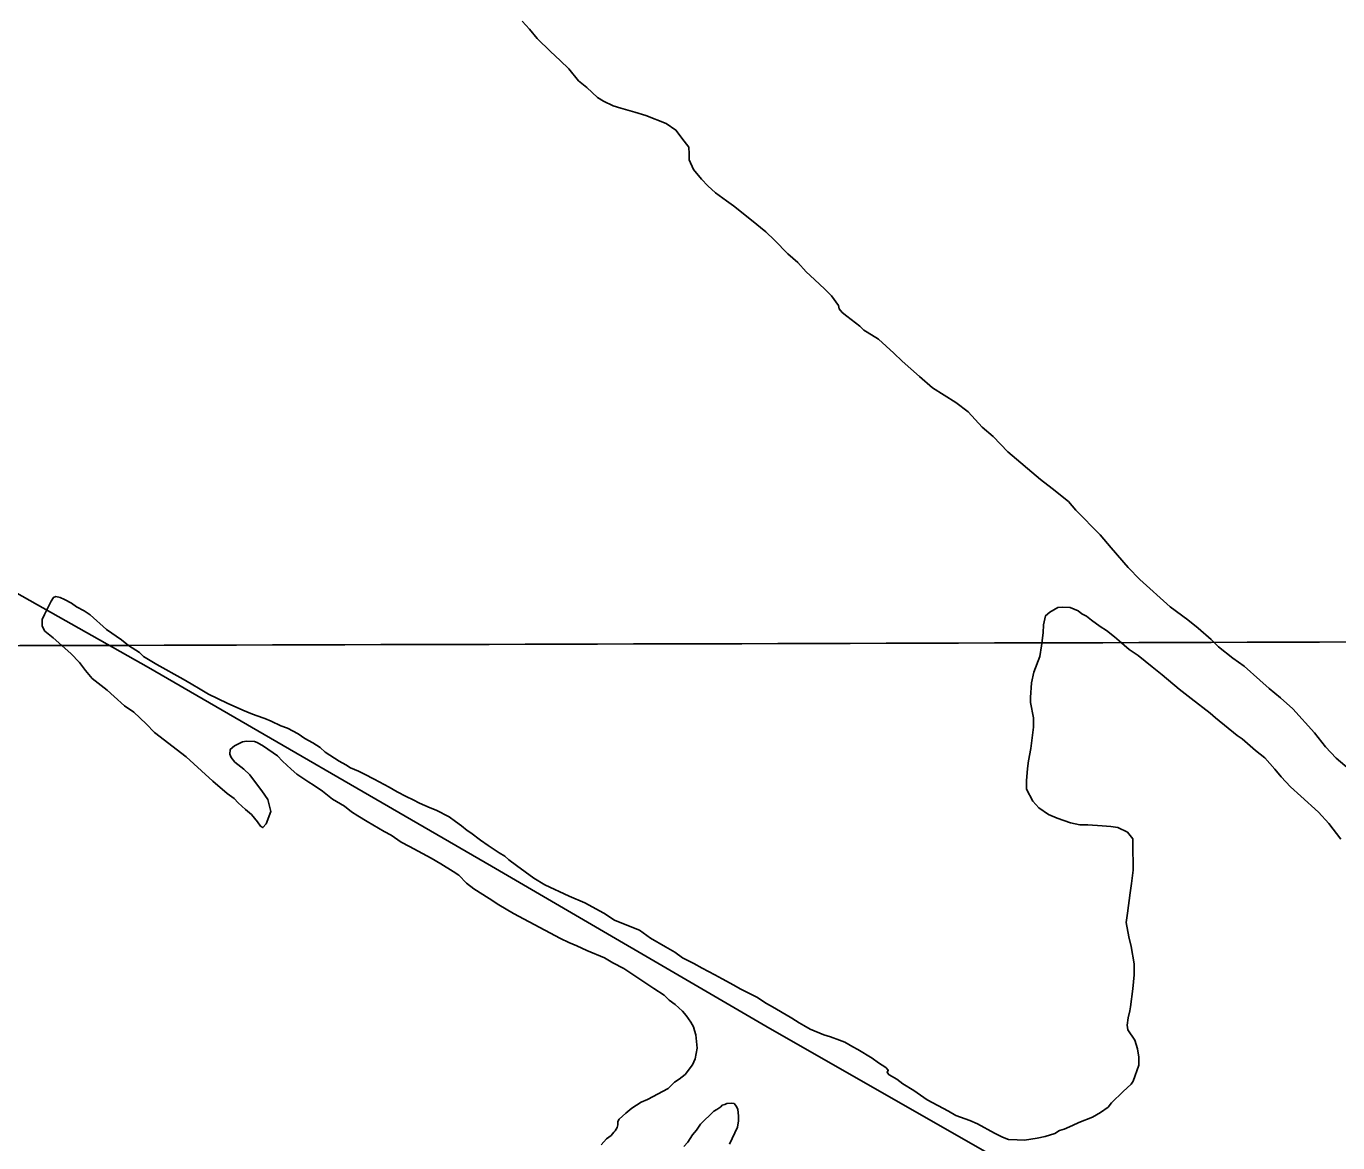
# Model space of a CAD drawing. Extents: x 3355677 to 3393573, y 612928 to 638357.
# Drawn here: x 3376663 to 3378157, y 623848 to 625120 of the extents above; entities that cross this region are included whole.
import ezdxf

# ---------------------------------------------------------------- set-up
doc = ezdxf.new("R2010")
doc.units = 0
for name, color, linetype in [('V-GRID-MAJR', 7, 'Continuous'), ('V-ROAD-CNTR', 7, 'Continuous'), ('V-SITE-VEGE', 7, 'Continuous')]:
    doc.layers.add(name, color=color, linetype=linetype)

msp = doc.modelspace()

# ---------------------------------------------------------------- linework, layer by layer
at = {"layer": 'V-GRID-MAJR'}
msp.add_spline([(3359794.3370000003, 624373.309), (3365058.395, 624385.176), (3370322.451, 624397.809), (3375586.505, 624411.208), (3380850.557, 624425.373), (3386114.607, 624440.303), (3391378.654, 624455.998), (3391378.6550000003, 624455.998)], degree=3, dxfattribs=at)
at = {"layer": 'V-ROAD-CNTR'}
msp.add_lwpolyline([(3376280.864, 624675.933), (3376475.801, 624573.539), (3376802.313, 624389.348), (3377193.199, 624162.836), (3377510.2660000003, 623977.67), (3377880.321, 623766.21), (3378191.693, 623589.531), (3378508.756, 623405.309), (3378688.595, 623297.201), (3378712.27, 623279.322), (3378746.375, 623248.248), (3378811.7290000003, 623194.5920000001), (3378896.952, 623131.549), (3378932.919, 623109.928), (3379011.454, 623071.428), (3379132.5870000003, 623005.658)], dxfattribs=at)
at = {"layer": 'V-SITE-VEGE'}
for points in [[(3377228.088, 625125.68), (3377236.446, 625116.636), (3377245.318, 625106.005), (3377260.48, 625091.096), (3377271.465, 625080.9720000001), (3377281.4020000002, 625071.388), (3377292.353, 625057.572), (3377301.782, 625050.101), (3377313.812, 625038.9130000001), (3377320.629, 625034.63), (3377331.6580000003, 625029.254), (3377340.6040000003, 625026.534), (3377356.39, 625022.17), (3377369.0130000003, 625018.363), (3377392.1410000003, 625009.186), (3377403.151, 625001.698), (3377412.531, 624988.954), (3377417.7430000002, 624982.0480000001), (3377418.202, 624974.661), (3377418.1410000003, 624967.802), (3377423.3140000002, 624956.675), (3377432.182, 624945.5160000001), (3377439.497, 624938.0650000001), (3377448.394, 624930.0700000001), (3377460.971, 624920.9890000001), (3377468.8310000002, 624915.113), (3377489.258, 624899.102), (3377505.488, 624885.765), (3377515.4250000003, 624876.178), (3377530.582, 624860.743), (3377542.096, 624850.615), (3377551.494, 624839.978), (3377560.913, 624831.452), (3377572.943, 624820.264), (3377580.2600000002, 624812.813), (3377588.6, 624801.66), (3377589.094, 624797.961)], [(3377589.094, 624797.961), (3377592.747, 624793.71), (3377597.984, 624789.4400000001), (3377612.6520000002, 624778.229), (3377617.356, 624773.439), (3377621.0300000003, 624771.294), (3377634.143, 624763.262), (3377651.406, 624747.275), (3377660.8170000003, 624738.225), (3377680.705, 624720.635), (3377695.358, 624707.841), (3377722.111, 624691.246), (3377736.257, 624680.564), (3377751.924, 624663.012), (3377764.486, 624652.348), (3377781.2060000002, 624634.787), (3377818.373, 624603.323), (3377831.997, 624593.178), (3377850.324, 624578.24), (3377858.68, 624568.667), (3377886.379, 624540.456), (3377898.9050000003, 624525.571), (3377918.219, 624503.24), (3377931.808, 624489.399), (3377966.343, 624458.4890000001), (3377986.254, 624443.536), (3377998.296, 624433.931), (3378012.952, 624421.137), (3378021.316, 624412.62), (3378037.5500000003, 624399.812), (3378050.657, 624390.725), (3378068.446, 624374.736), (3378078.91, 624365.145), (3378092, 624354.475), (3378106.132, 624342.214), (3378130.673, 624314.56), (3378143.188, 624298.62), (3378155.2060000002, 624285.849), (3378177.193, 624267.185)], [(3377642.403, 623933.39), (3377634.008, 623938.741), (3377626.6720000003, 623944.085), (3377610.409, 623953.727), (3377604.6380000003, 623956.946), (3377595.717, 623962.302), (3377589.407, 623964.468), (3377579.419, 623968.253), (3377571.526, 623970.434), (3377556.287, 623976.904), (3377548.938, 623981.192), (3377543.693, 623984.406), (3377535.305, 623989.757), (3377533.202, 623990.83), (3377513.262, 624002.618), (3377506.436, 624006.372), (3377495.424, 624013.332), (3377476.521, 624022.998), (3377469.177, 624027.287), (3377456.051, 624034.264), (3377447.6550000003, 624039.087), (3377432.954, 624046.607), (3377423.505, 624051.969), (3377410.903, 624058.414), (3377401.994, 624064.824), (3377391.498, 624070.725), (3377374.185, 624080.905), (3377361.606, 624089.986), (3377347.411, 624095.393), (3377333.223, 624101.324), (3377321.164, 624109.348), (3377299.6410000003, 624121.148), (3377281.775, 624128.697), (3377253.932, 624141.61), (3377241.341, 624149.112), (3377221.426, 624163.536), (3377213.044, 624169.942), (3377208.335, 624174.206), (3377202.04, 624177.956), (3377189.457, 624186.51), (3377180.542, 624192.394), (3377169.542, 624200.937), (3377165.348, 624203.611), (3377159.065, 624208.944), (3377152.251, 624213.755), (3377144.913, 624219.094), (3377130.2120000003, 624226.616), (3377123.378, 624229.316), (3377111.295, 624234.702), (3377103.9450000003, 624238.462), (3377096.0640000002, 624242.224), (3377085.5640000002, 624247.596), (3377076.645, 624252.954), (3377059.321, 624262.08), (3377048.29, 624267.456), (3377041.466, 624271.21), (3377032.5330000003, 624274.984), (3377027.288, 624278.197), (3377019.414, 624282.49), (3377003.681, 624292.654), (3376997.926, 624297.983), (3376989.535, 624303.334), (3376980.61, 624308.164), (3376972.748, 624313.511), (3376960.673, 624319.952), (3376953.312, 624322.655), (3376942.284, 624328.031), (3376934.927, 624331.263), (3376924.933, 624334.519), (3376919.15, 624336.682), (3376909.69, 624340.463), (3376891.827, 624348.5380000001), (3376870.821, 624358.751), (3376861.378, 624364.6410000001), (3376850.882, 624370.54), (3376841.963, 624375.895), (3376812.045, 624392.523), (3376796.8310000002, 624401.628), (3376792.127, 624406.4180000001), (3376779.538, 624414.447), (3376771.683, 624420.849), (3376754.384, 624432.612), (3376736.071, 624449.13), (3376729.255, 624453.942), (3376720.328, 624458.243), (3376714.563, 624462.515), (3376706.69, 624466.808), (3376701.961, 624468.96), (3376696.696, 624470.066), (3376694.0500000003, 624469.034), (3376691.373, 624464.838)], [(3376691.373, 624464.838), (3376689.221, 624460.111), (3376683.849, 624449.607), (3376681.16, 624443.829), (3376681.092, 624436.444), (3376684.203, 624430.6140000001), (3376693.63, 624423.142), (3376714.038, 624405.022), (3376723.969, 624394.907), (3376730.7460000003, 624385.877), (3376738.0470000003, 624376.843), (3376755.3340000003, 624363.4990000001), (3376763.18, 624356.042), (3376775.216, 624345.38), (3376785.702, 624338.427), (3376799.825, 624325.111), (3376809.227, 624315.002), (3376845.377, 624287.241), (3376862.637, 624271.257), (3376875.718, 624259.534), (3376891.944, 624245.669), (3376899.804, 624239.795), (3376904.511, 624235.005), (3376912.881, 624227.542), (3376919.684, 624221.677), (3376926.465, 624213.175), (3376930.115, 624208.393), (3376932.736, 624206.7880000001), (3376936.468, 624210.974), (3376941.872, 624225.1680000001), (3376938.305, 624238.917), (3376931.536, 624248.473), (3376925.2770000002, 624256.443), (3376917.986, 624267.06), (3376911.187, 624273.452), (3376900.7120000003, 624281.462), (3376896.54, 624286.774), (3376894.991, 624290.481), (3376895.5670000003, 624295.751), (3376900.3510000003, 624299.927), (3376909.362, 624304.594), (3376914.116, 624305.077), (3376923.082, 624304.995), (3376926.238, 624303.912), (3376933.586, 624299.623), (3376949.306, 624288.402), (3376955.053, 624282.547), (3376964.9960000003, 624273.4890000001), (3376971.273, 624267.63), (3376984.907, 624258.537), (3376990.1520000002, 624255.323), (3377000.64, 624248.37), (3377012.16, 624239.2980000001), (3377025.805, 624231.259), (3377033.66, 624224.859), (3377041.002, 624220.044), (3377051.491, 624213.618), (3377070.906, 624202.3640000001), (3377078.779, 624198.073), (3377090.313, 624190.053), (3377099.767, 624185.22), (3377124.437, 624171.806), (3377135.457, 624165.375), (3377149.6210000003, 624156.806), (3377155.913, 624152.528), (3377164.7970000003, 624143.48), (3377173.18, 624137.072), (3377190.485, 624125.836), (3377201.501, 624118.877), (3377218.289, 624108.703), (3377271.838, 624080.254), (3377281.293, 624075.949), (3377290.227, 624072.175), (3377301.784, 624066.795), (3377321.75, 624058.172), (3377331.197, 624052.811), (3377343.798, 624046.366), (3377354.286, 624039.4130000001), (3377377.877, 624023.371), (3377389.944, 624015.875), (3377395.693, 624010.02), (3377402.506, 624005.209), (3377410.879, 623997.748), (3377415.0500000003, 623992.436), (3377420.258, 623985.006), (3377423.375, 623979.699), (3377424.3910000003, 623975.468), (3377425.929, 623970.709), (3377427.373, 623955.3960000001), (3377425.153, 623943.286), (3377421.928, 623936.458), (3377413.912, 623925.4500000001), (3377407.008, 623920.238), (3377401.697, 623916.594), (3377394.247, 623909.277), (3377370.9220000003, 623896.829), (3377363.506, 623893.73), (3377352.896, 623886.97), (3377345.986, 623881.229), (3377338.539, 623874.4400000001), (3377336.931, 623871.817)], [(3378011.659, 624337.272), (3377990.182, 624353.822), (3377976.565, 624364.496), (3377957.197, 624381.025), (3377945.673, 624390.098), (3377929.965, 624402.902), (3377919.477, 624409.855), (3377907.9590000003, 624419.456), (3377902.728, 624424.252), (3377893.824, 624431.191), (3377886.482, 624436.006), (3377876.522, 624442.955), (3377870.7630000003, 624447.753), (3377865.512, 624450.4400000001), (3377861.322, 624453.643), (3377852.3880000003, 624457.4180000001), (3377843.953, 624458.022), (3377838.147, 624457.547), (3377829.131, 624452.353), (3377824.345, 624448.175), (3377822.14, 624437.6460000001), (3377821.529, 624428.684), (3377819.813, 624413.931), (3377817.593, 624401.817), (3377811.099, 624383.9400000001), (3377808.35, 624371.832), (3377807.142, 624354.962), (3377807.0870000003, 624349.161), (3377810.622, 624331.72), (3377810.525, 624321.1730000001), (3377808.805, 624305.888), (3377807.668, 624296.93), (3377804.899, 624282.711), (3377803.769, 624274.282), (3377802.583, 624260.05), (3377802.497, 624250.558), (3377809.757, 624236.772), (3377816.546, 624229.326), (3377827.556, 624221.84), (3377837.54, 624217.529), (3377852.79, 624212.1140000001), (3377863.319, 624209.909), (3377872.287, 624209.827), (3377888.63, 624208.623), (3377898.647, 624208.004), (3377906.5500000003, 624206.878), (3377917.578, 624201.5), (3377923.839, 624194.059), (3377923.71, 624179.818), (3377924.122, 624167.153), (3377924.042, 624158.185), (3377922.319, 624142.902), (3377920.64, 624132.367), (3377917.791, 624109.182), (3377916.114, 624098.647), (3377919.129, 624082.265), (3377921.664, 624071.165), (3377925.176, 624051.615), (3377925.0640000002, 624038.954), (3377923.864, 624023.139), (3377921.039, 624002.594), (3377920.468, 623997.851), (3377918.287, 623989.958), (3377917.154, 623981.5260000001), (3377918.162, 623976.242), (3377925.969, 623964.567), (3377929.041, 623954.515), (3377930.536, 623945.006), (3377930.454, 623936.04), (3377923.958, 623917.635), (3377921.8200000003, 623914.4890000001), (3377912.776, 623906.131), (3377899.468, 623893.0650000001), (3377895.732, 623888.35), (3377886.707, 623882.104), (3377877.6920000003, 623876.908), (3377862.338, 623870.719), (3377854.918, 623867.0920000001), (3377845.384, 623862.961), (3377840.096, 623861.429), (3377834.79, 623858.31), (3377823.682, 623854.716), (3377814.6950000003, 623852.688), (3377800.435, 623850.71), (3377791.995, 623850.7880000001), (3377781.9760000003, 623851.406), (3377775.144, 623854.106), (3377766.215, 623858.406), (3377746.794, 623869.136), (3377737.86, 623872.906), (3377722.089, 623878.856), (3377713.694, 623883.681), (3377689.544, 623896.561), (3377681.679, 623901.908), (3377674.344, 623907.2490000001), (3377661.75, 623914.7490000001), (3377654.943, 623920.086), (3377646.018, 623924.917), (3377643.933, 623927.574), (3377645.0100000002, 623930.201), (3377642.403, 623933.39)], [(3378160.694, 624193.482), (3378147.143, 624211.541), (3378135.125, 624224.31), (3378115.245, 624242.429), (3378103.2090000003, 624253.089), (3378092.764, 624264.789), (3378085.457, 624273.296), (3378073.97, 624286.062), (3378063.4960000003, 624294.598), (3378048.319, 624307.924), (3378042.549, 624311.67), (3378017.943, 624331.941), (3378011.659, 624337.272)], [(3377412.107, 623843.1730000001), (3377416.9020000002, 623848.404), (3377422.255, 623856.797), (3377426.521, 623862.031), (3377431.332, 623868.845), (3377446.235, 623883.48), (3377449.948, 623885.557), (3377454.196, 623888.682), (3377455.793, 623890.253), (3377458.968, 623891.279), (3377461.0870000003, 623892.313), (3377466.367, 623892.792), (3377469.5270000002, 623892.237), (3377472.136, 623889.049), (3377473.685, 623885.3420000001), (3377474.68, 623878.475), (3377474.625, 623872.6730000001), (3377473.502, 623865.2980000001), (3377464.356, 623845.862)], [(3377336.931, 623871.817), (3377336.899, 623868.1240000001), (3377336.34, 623864.964), (3377334.199, 623861.29), (3377332.602, 623859.723), (3377329.403, 623856.062), (3377324.09, 623851.888), (3377318.225, 623845.084)]]:
    msp.add_lwpolyline(points, dxfattribs=at)

doc.saveas('drawing.dxf')
